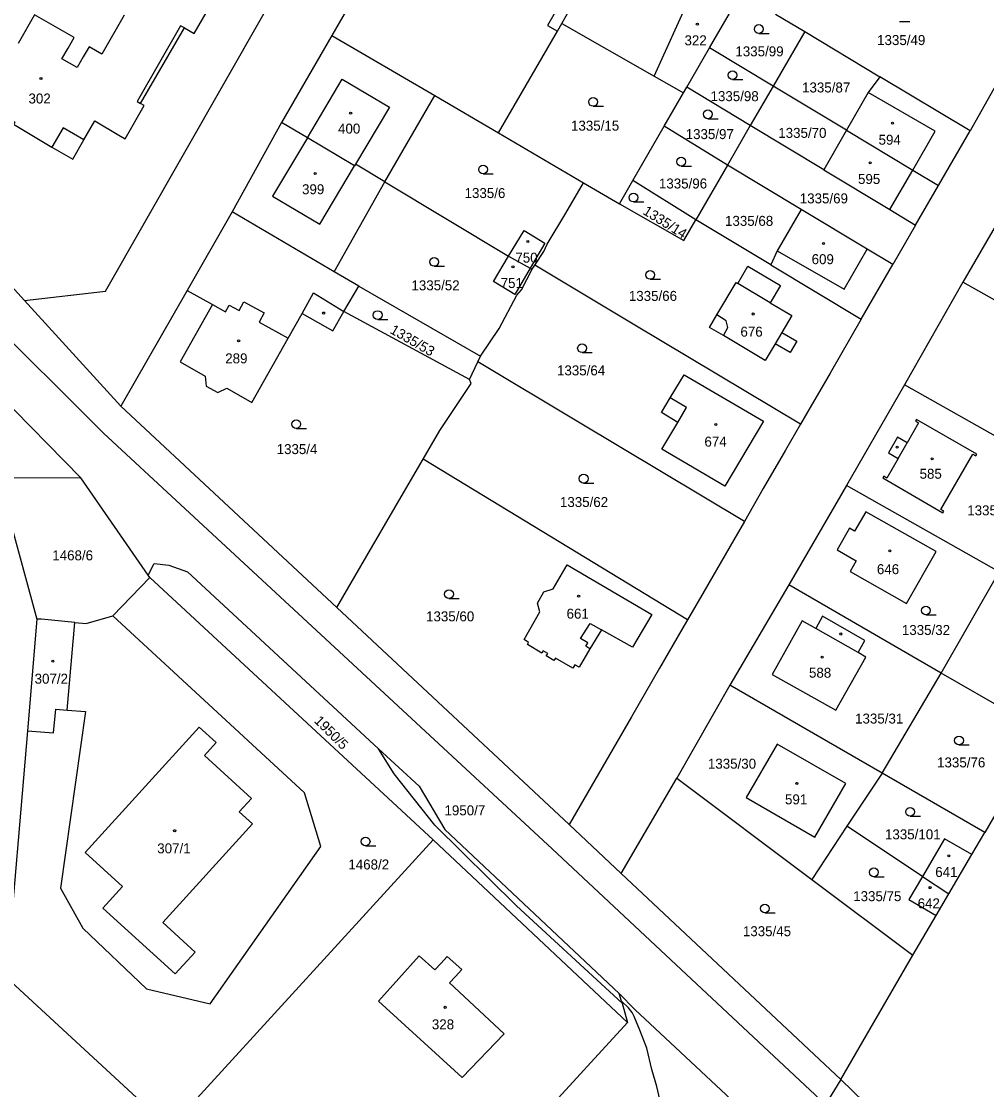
# Model space of a CAD drawing. Extents: x -794765 to -785424, y -1118958 to -1108731.
# Drawn here: x -788032.3 to -787867.7, y -1116978.7 to -1116796.6 of the extents above; entities that cross this region are included whole.
import ezdxf

# ---------------------------------------------------------------- set-up
doc = ezdxf.new("R2010")
doc.units = 0
for name, color, linetype in [('Level 66', 7, 'Continuous'), ('Level 75', 7, 'Continuous'), ('Level 76', 7, 'Continuous'), ('Level 77', 7, 'Continuous'), ('Level 79', 7, 'Continuous')]:
    doc.layers.add(name, color=color, linetype=linetype)

msp = doc.modelspace()

# ---------------------------------------------------------------- linework, layer by layer
at = {"layer": 'Level 66'}
for p, q in [((-787882.56, -1116796.59), (-787880.81, -1116796.59)), ((-787906.56, -1116798.65), (-787904.81, -1116798.65)), ((-787911.03, -1116806.52), (-787909.28, -1116806.52)), ((-787934.81, -1116811.07), (-787933.06, -1116811.07)), ((-787915.24, -1116813.18), (-787913.49, -1116813.18)), ((-787919.78, -1116821.25), (-787918.03, -1116821.25)), ((-787953.57, -1116822.6), (-787951.82, -1116822.6)), ((-787927.93, -1116827.38), (-787926.18, -1116827.38)), ((-787961.91, -1116838.35), (-787960.16, -1116838.35)), ((-787925.08, -1116840.56), (-787923.33, -1116840.56)), ((-787971.54, -1116847.41), (-787969.79, -1116847.41)), ((-787936.69, -1116853.06), (-787934.94, -1116853.06)), ((-787985.43, -1116866), (-787983.68, -1116866)), ((-787936.42, -1116875.29), (-787934.67, -1116875.29)), ((-787959.38, -1116894.98), (-787957.63, -1116894.98)), ((-787878.07, -1116897.77), (-787876.32, -1116897.77)), ((-787872.41, -1116919.94), (-787870.66, -1116919.94)), ((-787880.75, -1116932.09), (-787879, -1116932.09)), ((-787973.6, -1116937.15), (-787971.85, -1116937.15)), ((-787886.93, -1116942.4), (-787885.18, -1116942.4)), ((-787905.53, -1116948.57), (-787903.78, -1116948.57))]:
    msp.add_line(p, q, dxfattribs=at)
for centre in [(-787906.56, -1116797.9), (-787911.03, -1116805.77), (-787934.81, -1116810.32), (-787915.24, -1116812.43), (-787919.78, -1116820.5), (-787953.57, -1116821.85), (-787927.93, -1116826.63), (-787961.91, -1116837.6), (-787925.08, -1116839.81), (-787971.54, -1116846.66), (-787936.69, -1116852.31), (-787985.43, -1116865.25), (-787936.42, -1116874.54), (-787959.38, -1116894.23), (-787878.07, -1116897.02), (-787872.41, -1116919.19), (-787880.75, -1116931.34), (-787973.6, -1116936.4), (-787886.93, -1116941.65), (-787905.53, -1116947.82)]:
    msp.add_circle(centre, 0.75, dxfattribs=at)
at = {"layer": 'Level 75'}
for p, q in [((-788086.56, -1116784.66), (-788031.75, -1116844.15)), ((-787924.4, -1116805.93), (-787916.44, -1116788.44)), ((-787914.93, -1116801.09), (-787909.56, -1116791.83)), ((-787903.71, -1116795.34), (-787898.72, -1116798.34)), ((-787898.72, -1116798.34), (-787904.11, -1116807.65)), ((-787898.72, -1116798.34), (-787885.9, -1116806.02)), ((-787979.35, -1116798.99), (-787987.96, -1116813.85)), ((-787979.35, -1116798.99), (-787961.82, -1116809.25)), ((-787861.28, -1116798.83), (-787870.53, -1116815.23)), ((-787918.81, -1116807.78), (-787914.93, -1116801.09)), ((-787904.11, -1116807.65), (-787914.93, -1116801.09)), ((-787924.4, -1116805.93), (-787919.39, -1116808.79)), ((-787919.39, -1116808.79), (-787918.81, -1116807.78)), ((-787908.01, -1116814.37), (-787918.81, -1116807.78)), ((-787904.11, -1116807.65), (-787908.01, -1116814.37)), ((-787891.59, -1116815.16), (-787904.11, -1116807.65)), ((-787870.53, -1116815.23), (-787885.9, -1116806.02)), ((-787970.33, -1116823.95), (-787961.82, -1116809.25)), ((-787961.82, -1116809.25), (-787950.94, -1116815.62)), ((-787922.68, -1116814.47), (-787919.39, -1116808.79)), ((-787987.96, -1116813.85), (-787996.34, -1116829.04)), ((-787928.05, -1116823.73), (-787922.68, -1116814.47)), ((-787911.9, -1116821.09), (-787922.68, -1116814.47)), ((-787908.01, -1116814.37), (-787911.9, -1116821.09)), ((-787895.47, -1116821.91), (-787908.01, -1116814.37)), ((-787950.94, -1116815.62), (-787936.42, -1116824.11)), ((-787891.59, -1116815.16), (-787895.47, -1116821.91)), ((-787875.92, -1116824.57), (-787870.53, -1116815.23)), ((-787911.9, -1116821.09), (-787917.3, -1116830.41)), ((-787899.34, -1116828.65), (-787911.9, -1116821.09)), ((-787978.96, -1116839.26), (-787970.33, -1116823.95)), ((-787970.33, -1116823.95), (-787949.25, -1116836.63)), ((-787936.42, -1116824.11), (-787930.33, -1116827.67)), ((-787930.33, -1116827.67), (-787928.05, -1116823.73)), ((-787917.3, -1116830.41), (-787928.05, -1116823.73)), ((-787861.82, -1116823.9), (-787871.75, -1116841.05)), ((-787879.81, -1116831.31), (-787875.92, -1116824.57)), ((-787996.34, -1116829.04), (-788004.05, -1116842.47)), ((-787978.96, -1116839.26), (-787996.34, -1116829.04)), ((-787904.48, -1116838.12), (-787917.3, -1116830.41)), ((-787879.81, -1116831.31), (-787883.71, -1116838.05)), ((-787949.25, -1116836.63), (-787946.55, -1116832.22)), ((-787946.55, -1116832.22), (-787943.03, -1116834.4)), ((-787943.03, -1116834.4), (-787945.53, -1116838.65)), ((-787951.81, -1116840.92), (-787949.25, -1116836.63)), ((-787949.25, -1116836.63), (-787945.53, -1116838.65)), ((-787945.53, -1116838.65), (-787948.17, -1116843.15)), ((-787945.53, -1116838.65), (-787945.18, -1116838.84)), ((-787945.18, -1116838.84), (-787944.75, -1116838.17)), ((-787904.48, -1116838.12), (-787889.1, -1116847.38)), ((-787889.1, -1116847.38), (-787883.71, -1116838.05)), ((-787974.74, -1116841.74), (-787978.96, -1116839.26)), ((-787977.3, -1116846.04), (-787974.74, -1116841.74)), ((-787974.74, -1116841.74), (-787953.99, -1116853.66)), ((-787948.17, -1116843.15), (-787951.81, -1116840.92)), ((-787871.75, -1116841.05), (-787881.69, -1116858.55)), ((-787845.74, -1116855.72), (-787871.75, -1116841.05)), ((-788015.35, -1116862.16), (-788031.75, -1116844.15)), ((-788004.05, -1116842.47), (-788015.35, -1116862.16)), ((-787955.9, -1116857.63), (-787977.3, -1116846.04)), ((-787955.9, -1116857.63), (-787954.44, -1116854.61)), ((-787954.44, -1116854.61), (-787953.99, -1116853.66)), ((-787881.69, -1116858.55), (-787891.61, -1116875.72)), ((-787855.73, -1116873.19), (-787881.69, -1116858.55)), ((-787978.53, -1116896.51), (-788015.35, -1116862.16)), ((-787918.69, -1116898.59), (-787963.78, -1116871.2)), ((-788022.19, -1116874.41), (-788036.25, -1116874.48)), ((-788036.25, -1116874.48), (-788029.67, -1116898.48)), ((-788010.66, -1116890.98), (-788022.19, -1116874.41)), ((-787891.61, -1116875.72), (-787901.45, -1116892.65)), ((-787865.57, -1116890.45), (-787891.61, -1116875.72)), ((-788016.7, -1116897.93), (-788010.38, -1116891.39)), ((-788010.38, -1116891.39), (-788010.66, -1116890.98)), ((-787962.07, -1116936.13), (-788010.38, -1116891.39)), ((-787875.45, -1116907.69), (-787865.57, -1116890.45)), ((-787901.45, -1116892.65), (-787911.49, -1116909.73)), ((-787875.45, -1116907.69), (-787901.45, -1116892.65)), ((-787938.87, -1116933.51), (-787978.53, -1116896.51)), ((-788029.67, -1116898.48), (-788031.28, -1116917.52)), ((-788024.5, -1116914.01), (-788023.17, -1116899.06)), ((-787885.51, -1116924.75), (-787875.45, -1116907.69)), ((-787858.14, -1116917.7), (-787875.45, -1116907.69)), ((-787911.49, -1116909.73), (-787920.5, -1116925.61)), ((-787885.51, -1116924.75), (-787911.49, -1116909.73)), ((-788031.28, -1116917.52), (-788034.85, -1116959.6)), ((-787858.14, -1116917.7), (-787868.02, -1116934.87)), ((-787930.03, -1116941.85), (-787920.5, -1116925.61)), ((-787920.5, -1116925.61), (-787897.51, -1116942.86)), ((-787885.51, -1116924.75), (-787891.51, -1116933.8)), ((-787868.02, -1116934.87), (-787885.51, -1116924.75)), ((-787930.03, -1116941.85), (-787938.87, -1116933.51)), ((-787891.51, -1116933.8), (-787897.51, -1116942.86)), ((-787878.64, -1116942.34), (-787891.51, -1116933.8)), ((-787870.23, -1116938.64), (-787868.02, -1116934.87)), ((-787962.07, -1116936.13), (-788007.01, -1116985.23)), ((-787928.94, -1116967.23), (-787962.07, -1116936.13)), ((-787874.15, -1116945.32), (-787870.23, -1116938.64)), ((-787892.56, -1116976.99), (-787930.03, -1116941.85)), ((-787878.64, -1116942.34), (-787874.15, -1116945.32)), ((-787897.51, -1116942.86), (-787880.29, -1116955.77)), ((-787876.33, -1116949.03), (-787874.15, -1116945.32)), ((-787880.29, -1116955.77), (-787876.33, -1116949.03)), ((-787892.56, -1116976.99), (-787880.29, -1116955.77)), ((-788034.85, -1116959.6), (-788007.01, -1116985.23)), ((-787929.97, -1116963.62), (-787930.34, -1116962.32)), ((-787928.75, -1116964.73), (-787929.97, -1116963.62)), ((-787929.97, -1116963.62), (-787929.87, -1116963.97)), ((-787929.87, -1116963.97), (-787928.94, -1116967.23)), ((-787947.79, -1116987.76), (-787928.94, -1116967.23)), ((-787858.42, -1117009.87), (-787892.56, -1116976.99))]:
    msp.add_line(p, q, dxfattribs=at)
for points in [[(-787892.56, -1116976.99), (-787895.19, -1116981.23), (-787941.8, -1116937.65), (-788018.27, -1116866.79), (-788038.98, -1116846.21), (-788057.86, -1116825), (-788078.06, -1116797.96), (-788091.43, -1116783.54), (-788101.65, -1116776.74), (-788123.35, -1116751.89), (-788142.7, -1116729.68), (-788154.86, -1116714.68), (-788158.83, -1116708.96), (-788160.26, -1116705.12), (-788161.73, -1116697.18), (-788161.16, -1116678.39), (-788158.78, -1116640.39), (-788158.44, -1116620.71), (-788158.79, -1116611.56), (-788160.53, -1116602.53)], [(-787959.32, -1116764.33), (-787967.24, -1116778.03), (-787979.35, -1116798.99)], [(-788067.75, -1116794.03), (-788033.39, -1116813.75), (-788033.67, -1116814.13), (-788027.08, -1116818.05), (-788023.52, -1116820.1), (-788021.63, -1116816.78), (-788019.77, -1116813.56), (-788015.67, -1116816), (-788014.58, -1116816.6), (-788011.36, -1116810.96), (-788011.98, -1116810.6), (-788004.49, -1116797.7), (-788002.85, -1116798.65), (-787998.57, -1116791.26), (-788020.48, -1116778.64), (-788030.53, -1116772.85), (-788034.34, -1116779.51), (-788061.85, -1116783.73), (-788067.75, -1116794.03)], [(-788121.73, -1116777.04), (-788119.47, -1116776.79), (-788115.27, -1116779.69), (-788102.26, -1116794.62), (-788094.84, -1116799.67), (-788082.62, -1116812.27), (-788064.51, -1116830.39), (-788036.35, -1116859.97), (-788022.19, -1116874.41)], [(-788031.75, -1116844.15), (-788017.93, -1116842.61), (-787991.11, -1116795.57), (-787986.85, -1116788.1)], [(-787950.94, -1116815.62), (-787940.9, -1116798.24), (-787940.15, -1116796.94), (-787924.4, -1116805.93)], [(-787885.9, -1116806.02), (-787887.89, -1116808.73), (-787891.59, -1116815.16)], [(-787970.33, -1116823.95), (-787975.32, -1116820.95), (-787975.47, -1116821.19), (-787983.52, -1116816.42), (-787987.96, -1116813.85)], [(-787891.59, -1116815.16), (-787880.31, -1116821.93), (-787875.92, -1116824.57)], [(-787895.47, -1116821.91), (-787884.19, -1116828.68), (-787879.81, -1116831.31)], [(-787944.75, -1116838.17), (-787943.23, -1116835.83), (-787942.63, -1116834.55), (-787939.43, -1116829.28), (-787936.42, -1116824.11)], [(-787930.33, -1116827.67), (-787919.35, -1116833.96), (-787917.3, -1116830.41)], [(-787899.34, -1116828.65), (-787903.4, -1116835.7), (-787904.48, -1116838.12)], [(-787883.71, -1116838.05), (-787888.07, -1116835.43), (-787899.34, -1116828.65)], [(-787899.44, -1116865.27), (-787927.7, -1116848.36), (-787944.75, -1116838.17)], [(-787901.18, -1116853.06), (-787903.76, -1116851.55), (-787905.46, -1116854.42), (-787912.57, -1116850.16), (-787914.96, -1116848.75), (-787913.68, -1116846.64), (-787910.39, -1116841.11), (-787910.12, -1116841.26), (-787908.41, -1116838.35), (-787902.84, -1116841.63), (-787904.59, -1116844.55), (-787900.92, -1116846.75), (-787902.62, -1116849.62), (-787900.09, -1116851.08), (-787901.18, -1116853.06)], [(-787953.99, -1116853.66), (-787950.84, -1116848.92), (-787947.83, -1116843.29), (-787947.03, -1116842.38), (-787945.18, -1116838.84)], [(-788004.05, -1116842.47), (-787999.71, -1116844.86), (-788005.22, -1116854.63), (-788000.94, -1116857.07), (-788000.78, -1116858.79), (-787998.82, -1116859.87), (-787997.27, -1116859.13), (-787993, -1116861.56), (-787986.83, -1116850.61), (-787984.44, -1116846.39), (-787979.17, -1116849.37), (-787977.3, -1116846.04)], [(-787889.1, -1116847.38), (-787894.4, -1116856.54), (-787898.19, -1116863.11), (-787899.44, -1116865.27)], [(-787909.01, -1116881.83), (-787937.28, -1116864.89), (-787954.44, -1116854.61)], [(-787920.37, -1116864.97), (-787923.16, -1116863.26), (-787921.65, -1116860.75), (-787919.28, -1116856.82), (-787905.77, -1116864.74), (-787912.32, -1116875.81), (-787923.06, -1116869.5), (-787920.37, -1116864.97)], [(-787963.78, -1116871.2), (-787960.95, -1116866.33), (-787955.61, -1116858.33), (-787955.9, -1116857.63)], [(-787899.44, -1116865.27), (-787901.99, -1116869.68), (-787905.78, -1116876.25), (-787909.01, -1116881.83)], [(-787875.5, -1116879.78), (-787870.06, -1116870.36), (-787869.54, -1116870.66), (-787869.38, -1116870.38), (-787879.65, -1116864.45), (-787879.81, -1116864.72), (-787879.3, -1116865.02), (-787881.27, -1116868.44), (-787882.91, -1116867.5), (-787884.44, -1116870.16), (-787882.81, -1116871.11), (-787884.74, -1116874.44), (-787885.25, -1116874.14), (-787885.41, -1116874.42), (-787875.14, -1116880.35), (-787874.98, -1116880.08), (-787875.5, -1116879.78)], [(-787978.53, -1116896.51), (-787973.37, -1116887.7), (-787968.56, -1116879.43), (-787964.76, -1116872.88), (-787963.78, -1116871.2)], [(-787890.96, -1116890.35), (-787881.39, -1116895.81), (-787876.33, -1116886.94), (-787888.27, -1116880.2), (-787890.22, -1116883.49), (-787891.07, -1116882.98), (-787893.21, -1116886.66), (-787889.92, -1116888.54), (-787890.96, -1116890.35)], [(-787909.01, -1116881.83), (-787910.83, -1116884.98), (-787915.87, -1116893.71), (-787918.69, -1116898.59)], [(-788010.66, -1116890.98), (-788009.63, -1116889.02), (-788007.18, -1116889.3), (-788003.95, -1116890.43), (-787971.39, -1116920.58)], [(-787941.61, -1116893.34), (-787939.22, -1116889.26), (-787924.8, -1116897.72), (-787928.1, -1116903.29), (-787933.35, -1116900.31), (-787935.35, -1116903.54), (-787937.17, -1116906.67), (-787937.9, -1116906.31), (-787938.25, -1116906.85), (-787941.22, -1116905.17), (-787941.48, -1116905.55), (-787942.79, -1116904.75), (-787942.52, -1116904.33), (-787943.34, -1116903.88), (-787943.57, -1116904.28), (-787946.01, -1116902.83), (-787945.81, -1116902.45), (-787946.56, -1116901.96), (-787943.88, -1116897.27), (-787944.3, -1116895.76), (-787943.18, -1116893.82), (-787941.61, -1116893.34)], [(-788023.17, -1116899.06), (-788028.88, -1116898.5), (-788029.67, -1116898.48)], [(-788024.5, -1116914.01), (-788021.36, -1116914.26), (-788025.63, -1116944.35), (-788021.8, -1116951.18), (-788010.97, -1116961.52), (-788000.13, -1116964.06), (-787981.26, -1116937.26), (-787984.02, -1116928.1), (-788016.7, -1116897.93)], [(-788023.17, -1116899.06), (-788021.28, -1116899.23), (-788016.7, -1116897.93)], [(-787918.69, -1116898.59), (-787919.67, -1116900.27), (-787923.46, -1116906.84), (-787928.26, -1116915.14), (-787938.87, -1116933.51)], [(-787893.41, -1116914.03), (-787888.29, -1116904.97), (-787889.61, -1116904.17), (-787888.48, -1116902.14), (-787895.69, -1116898.01), (-787896.85, -1116900.07), (-787899.13, -1116898.77), (-787904.28, -1116907.94), (-787893.41, -1116914.03)], [(-788031.28, -1116917.52), (-788026.8, -1116917.85), (-788026.44, -1116913.83), (-788024.5, -1116914.01)], [(-787929.87, -1116963.97), (-787947.85, -1116947.39), (-787961.79, -1116933.61), (-787968.73, -1116924.87), (-787971.39, -1116920.58)], [(-787971.39, -1116920.58), (-787964.48, -1116926.98), (-787960.1, -1116934.38), (-787930.34, -1116962.32)], [(-787908.7, -1116928.9), (-787896.99, -1116935.66), (-787891.71, -1116926.53), (-787903.44, -1116919.82), (-787908.7, -1116928.9)], [(-787870.23, -1116938.64), (-787874.87, -1116935.92), (-787878.64, -1116942.34)], [(-787878.64, -1116942.34), (-787880.97, -1116946.31), (-787876.33, -1116949.03)], [(-787958.27, -1116959.41), (-787957.18, -1116958.22), (-787959.7, -1116956), (-787960.78, -1116957.17), (-787961.77, -1116958.26), (-787964.46, -1116955.87), (-787971.43, -1116963.63), (-787957.12, -1116976.63), (-787949.96, -1116969.17), (-787959.29, -1116960.52), (-787958.27, -1116959.41)], [(-787930.34, -1116962.32), (-787927.69, -1116965.05), (-787908.62, -1116982.8)], [(-787921.22, -1116989.9), (-787923.92, -1116978.14), (-787924.79, -1116975.26), (-787925.65, -1116971.62), (-787926.83, -1116968.54), (-787927.81, -1116966.26), (-787928.15, -1116965.56), (-787928.75, -1116964.73)]]:
    msp.add_lwpolyline(points, dxfattribs=at)
at = {"layer": 'Level 77'}
for p, q in [((-787940.87, -1116794.36), (-787942.57, -1116797.27)), ((-788030.06, -1116795.48), (-788032.86, -1116800.34)), ((-788023.31, -1116799.36), (-788030.06, -1116795.48)), ((-788014.77, -1116795.51), (-788018.61, -1116802.16)), ((-787940.15, -1116796.94), (-787939.19, -1116795.26)), ((-788005.14, -1116797.33), (-788012.57, -1116810.26)), ((-788004.49, -1116797.7), (-788005.14, -1116797.33)), ((-787942.57, -1116797.27), (-787940.9, -1116798.24)), ((-788024.35, -1116801.17), (-788023.31, -1116799.36)), ((-788025.4, -1116802.99), (-788024.35, -1116801.17)), ((-788020.76, -1116800.92), (-788021.76, -1116802.66)), ((-788018.61, -1116802.16), (-788020.76, -1116800.92)), ((-788022.8, -1116804.48), (-788025.4, -1116802.99)), ((-788021.76, -1116802.66), (-788022.8, -1116804.48)), ((-787983.52, -1116816.42), (-787977.59, -1116806.43)), ((-787977.59, -1116806.43), (-787969.55, -1116811.2)), ((-787876.49, -1116815.29), (-787887.89, -1116808.73)), ((-788012.57, -1116810.26), (-788011.98, -1116810.6)), ((-787969.55, -1116811.2), (-787975.32, -1116820.95)), ((-788025.18, -1116814.74), (-788027.08, -1116818.05)), ((-788021.63, -1116816.78), (-788025.18, -1116814.74)), ((-787983.52, -1116816.42), (-787989.45, -1116826.4)), ((-787880.31, -1116821.93), (-787876.49, -1116815.29)), ((-787981.39, -1116831.19), (-787975.47, -1116821.19)), ((-787884.19, -1116828.68), (-787880.31, -1116821.93)), ((-787989.45, -1116826.4), (-787981.39, -1116831.19)), ((-787903.4, -1116835.7), (-787891.99, -1116842.26)), ((-787891.99, -1116842.26), (-787888.07, -1116835.43)), ((-787904.59, -1116844.55), (-787910.12, -1116841.26)), ((-787984.44, -1116846.39), (-787982.46, -1116842.87)), ((-787982.46, -1116842.87), (-787977.3, -1116846.04)), ((-787999.71, -1116844.86), (-787997.48, -1116846.09)), ((-787997.48, -1116846.09), (-787996.86, -1116844.96)), ((-787996.86, -1116844.96), (-787995.19, -1116845.89)), ((-787995.19, -1116845.89), (-787994.35, -1116844.38)), ((-787994.35, -1116844.38), (-787990.89, -1116846.3)), ((-787990.89, -1116846.3), (-787991.76, -1116847.88)), ((-787912.1, -1116847.63), (-787913.68, -1116846.64)), ((-787911.81, -1116848.8), (-787912.1, -1116847.63)), ((-787991.76, -1116847.88), (-787986.83, -1116850.61)), ((-787912.57, -1116850.16), (-787911.81, -1116848.8)), ((-787902.62, -1116849.62), (-787903.76, -1116851.55)), ((-787918.86, -1116862.44), (-787921.65, -1116860.75)), ((-787920.37, -1116864.97), (-787918.86, -1116862.44)), ((-787882.81, -1116871.11), (-787881.27, -1116868.44)), ((-787936.95, -1116901.8), (-787935.3, -1116899.21)), ((-787935.3, -1116899.21), (-787933.35, -1116900.31)), ((-787889.61, -1116904.17), (-787896.85, -1116900.07)), ((-787935.72, -1116902.51), (-787936.95, -1116901.8)), ((-787936.07, -1116903.12), (-787935.72, -1116902.51)), ((-787935.35, -1116903.54), (-787936.07, -1116903.12)), ((-788021.44, -1116938.28), (-788001.97, -1116916.91)), ((-788001.97, -1116916.91), (-787999.08, -1116919.53)), ((-787999.08, -1116919.53), (-788001.1, -1116921.75)), ((-788001.1, -1116921.75), (-787993.05, -1116929.08)), ((-787993.05, -1116929.08), (-787995.14, -1116931.37)), ((-787995.14, -1116931.37), (-787992.91, -1116933.4)), ((-787992.91, -1116933.4), (-788008.2, -1116950.23)), ((-788015.06, -1116944.05), (-788021.44, -1116938.28)), ((-788018.41, -1116947.76), (-788015.06, -1116944.05)), ((-788006.09, -1116958.97), (-788018.41, -1116947.76)), ((-788008.2, -1116950.23), (-788002.69, -1116955.24)), ((-788002.69, -1116955.24), (-788006.09, -1116958.97))]:
    msp.add_line(p, q, dxfattribs=at)
at = {"layer": 'Level 79'}
for centre in [(-787917.03, -1116797.08), (-788028.96, -1116806.34), (-787976.15, -1116812.24), (-787883.75, -1116813.94), (-787887.57, -1116820.72), (-787982.19, -1116822.54), (-787945.94, -1116834.1), (-787895.52, -1116834.46), (-787948.47, -1116838.42), (-787980.76, -1116846.31), (-787907.52, -1116846.48), (-787995.25, -1116851.06), (-787913.88, -1116865.31), (-787882.94, -1116869.16), (-787876.99, -1116871.15), (-787884.19, -1116886.86), (-787937.27, -1116894.57), (-787892.56, -1116901.03), (-788026.93, -1116905.66), (-787895.74, -1116904.97), (-787900.07, -1116926.49), (-788006.16, -1116934.56), (-787874.14, -1116938.84), (-787877.35, -1116944.26), (-787960.04, -1116964.67)]:
    msp.add_circle(centre, 0.175, dxfattribs=at)

# ---------------------------------------------------------------- texts
at = {"layer": 'Level 76'}
for s, p in [('322', (-787919.22, -1116800.67)), ('1335/49', (-787886.37, -1116800.63)), ('1335/99', (-787910.54, -1116802.55)), ('1335/87', (-787899.17, -1116808.71)), ('302', (-788031.09, -1116810.59)), ('1335/98', (-787914.78, -1116810.19)), ('400', (-787978.3, -1116815.72)), ('1335/15', (-787938.57, -1116815.22)), ('1335/97', (-787919.02, -1116816.66)), ('1335/70', (-787903.23, -1116816.45)), ('594', (-787886.12, -1116817.62)), ('1335/96', (-787923.58, -1116825.08)), ('595', (-787889.63, -1116824.31)), ('399', (-787984.44, -1116826.06)), ('1335/6', (-787956.72, -1116826.71)), ('1335/69', (-787899.56, -1116827.62)), ('1335/68', (-787912.31, -1116831.45)), ('750', (-787948.06, -1116837.72)), ('609', (-787897.54, -1116837.98)), ('751', (-787950.57, -1116842.05)), ('1335/52', (-787965.78, -1116842.44)), ('1335/66', (-787928.71, -1116844.24)), ('676', (-787909.68, -1116850.34)), ('289', (-787997.54, -1116854.89)), ('1335/64', (-787940.96, -1116856.94)), ('674', (-787915.82, -1116869.08)), ('1335/4', (-787988.77, -1116870.36)), ('585', (-787879.13, -1116874.56)), ('1335/62', (-787940.46, -1116879.38)), ('1335/33', (-787871, -1116880.8)), ('1468/6', (-788027.03, -1116888.47)), ('646', (-787886.41, -1116890.83)), ('661', (-787939.33, -1116898.41)), ('1335/60', (-787963.29, -1116898.87)), ('1335/32', (-787882.15, -1116901.19)), ('307/2', (-788030.04, -1116909.5)), ('588', (-787897.99, -1116908.48)), ('1335/31', (-787890.13, -1116916.29)), ('1335/30', (-787915.23, -1116923.99)), ('1335/76', (-787876.14, -1116923.77)), ('591', (-787902.08, -1116930.07)), ('1950/7', (-787960.15, -1116931.94)), ('1335/101', (-787885.03, -1116936.03)), ('307/1', (-788009.13, -1116938.42)), ('1468/2', (-787976.54, -1116941.17)), ('641', (-787876.46, -1116942.45)), ('1335/75', (-787890.45, -1116946.57)), ('642', (-787879.46, -1116947.79)), ('1335/45', (-787909.26, -1116952.54)), ('328', (-787962.3, -1116968.42))]:
    msp.add_text(s, height=1.7, dxfattribs=at).set_placement(p)
for s, rotation, p in [('1335/14', 328, (-787926.46, -1116829.35)), ('1335/53', 330, (-787969.58, -1116849.65)), ('1950/5', 315, (-787982.49, -1116915.96))]:
    msp.add_text(s, height=1.7, rotation=rotation, dxfattribs=at).set_placement(p)

doc.saveas('drawing.dxf')
